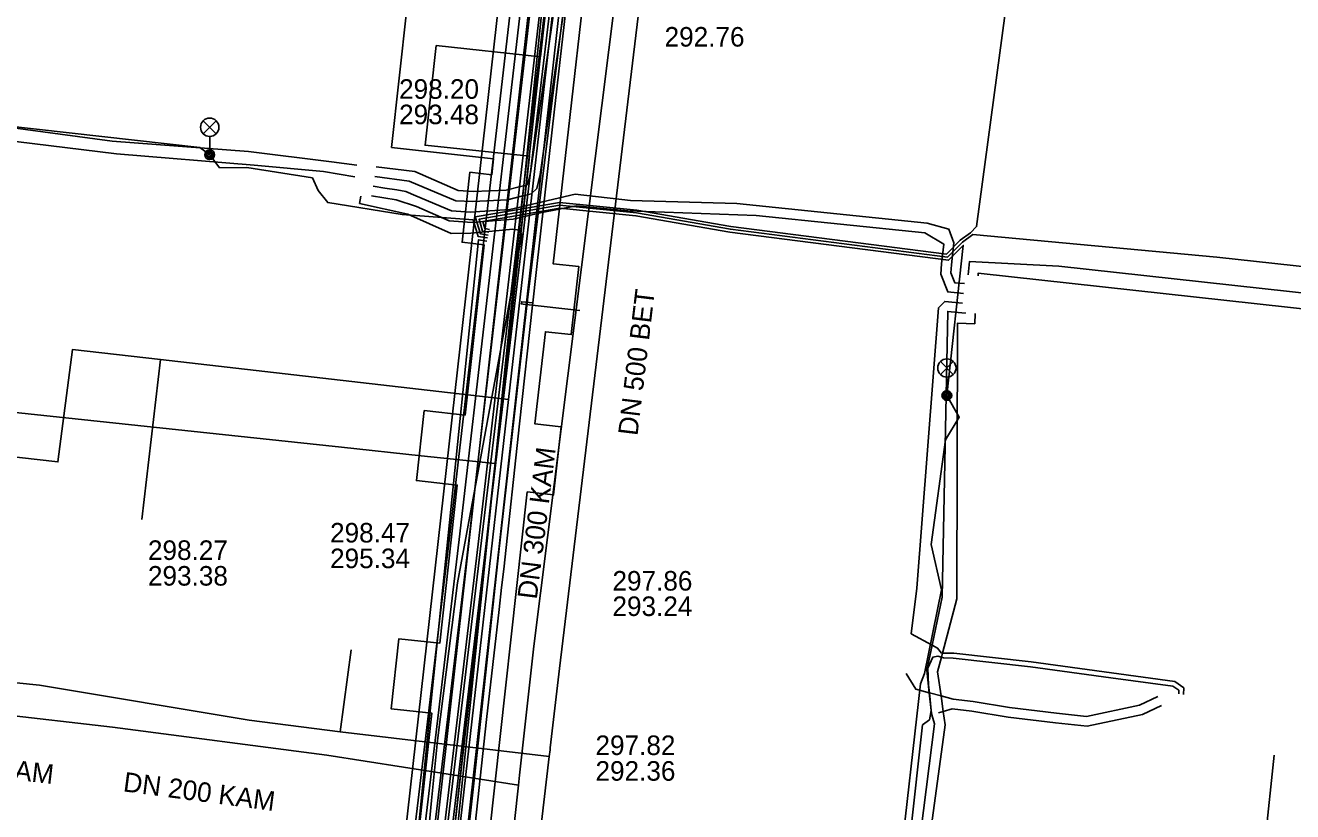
# Model space of a CAD drawing. Extents: x -595540 to -593988, y -1160850 to -1159202.
# Drawn here: x -594370.6 to -594318.8, y -1159860.4 to -1159828.3 of the extents above; entities that cross this region are included whole.
import ezdxf

# ---------------------------------------------------------------- set-up
doc = ezdxf.new("R2010")
doc.units = 0
for name, color, linetype in [('BVK-DESTOVA_popisy', 7, 'Continuous'), ('BVK-DESTOVA_trasa sítě', 7, 'Continuous'), ('BVK-SPLASKOVA_popisy', 7, 'Continuous'), ('BVK-SPLASKOVA_trasa sítě', 7, 'Continuous'), ('BVK-VODOVOD_trasa sítě', 7, 'Continuous'), ('BVK-VODOVOD_trasa zrušené sítě', 7, 'Continuous'), ('CETIN_kabel podzemní', 7, 'Continuous'), ('DESTOVA-NEPROVOZOVANA_popisy', 7, 'Continuous'), ('DESTOVA_trasa neprovozované sítě', 7, 'Continuous'), ('DSP-NN-TEPLARNY_kabel', 7, 'Continuous'), ('EON-NN_kabel', 7, 'Continuous'), ('EON-NN_kabel zrušené sítě', 7, 'Continuous'), ('EON-VN_kabel', 7, 'Continuous'), ('PODA_kabel optický', 7, 'Continuous'), ('QUANTCOM_kabel v kolektoru_kabelovodu', 7, 'Continuous'), ('SPLASKOVA_neprovozovaná  trasa sítě', 7, 'Continuous'), ('SPLASKOVA_popisy neprovozované sítě', 7, 'Continuous'), ('TEPLARNY-ELEKTRO_kabel', 7, 'Continuous'), ('TEPLARNY-HORKOVODY_trasa sítě', 7, 'Continuous'), ('TEPLARNY-HORKOVODY_trasa sítě obvodem', 7, 'Continuous'), ('TEPLARNY-TEPLOVODY_trasa sítě', 7, 'Continuous'), ('TSB_kabel VO', 7, 'Continuous'), ('TSB_kolektor', 7, 'Continuous'), ('TSB_lampy VO', 7, 'Continuous')]:
    doc.layers.add(name, color=color, linetype=linetype)

msp = doc.modelspace()

# ---------------------------------------------------------------- linework, layer by layer
at = {"layer": 'BVK-DESTOVA_popisy'}
msp.add_line((-594347.303, -1159858.233), (-594347.303, -1159858.233), dxfattribs=at)
at = {"layer": 'BVK-DESTOVA_trasa sítě'}
msp.add_line((-594345.09, -1159824.04), (-594348.78, -1159854.57), dxfattribs=at)
msp.add_lwpolyline([(-594348.78, -1159854.57), (-594349.154, -1159857.819), (-594349.163, -1159857.898), (-594349.195, -1159858.171), (-594352.53, -1159886.67)], dxfattribs=at)
at = {"layer": 'BVK-SPLASKOVA_popisy'}
for p, q in [((-594355.343, -1159830.461), (-594355.343, -1159830.461)), ((-594346.608, -1159850.58), (-594346.608, -1159850.58))]:
    msp.add_line(p, q, dxfattribs=at)
at = {"layer": 'BVK-SPLASKOVA_trasa sítě'}
msp.add_line((-594345.9, -1159822.49), (-594349.83, -1159853.66), dxfattribs=at)
msp.add_lwpolyline([(-594349.83, -1159853.66), (-594350.41, -1159858.928), (-594350.455, -1159859.342), (-594353.34, -1159885.48)], dxfattribs=at)
at = {"layer": 'BVK-VODOVOD_trasa sítě'}
for points in [[(-594357.74, -1159910.36), (-594357.08, -1159904.42), (-594356.4, -1159898.48), (-594355.72, -1159892.54), (-594355.05, -1159886.6), (-594354.4, -1159880.65), (-594353.76, -1159874.75), (-594353.11, -1159868.8), (-594352.43, -1159862.84), (-594351.97, -1159858.55), (-594351.77, -1159856.66), (-594351.25, -1159852.16), (-594351.15, -1159851.25), (-594351.06, -1159850.51), (-594350.41, -1159844.56), (-594349.88, -1159839.702), (-594349.87, -1159839.61), (-594349.73, -1159838.37), (-594349.06, -1159832.41), (-594348.4, -1159826.53), (-594347.74, -1159820.53)], [(-594349.87, -1159839.61), (-594350.323, -1159839.562), (-594350.333, -1159839.652), (-594350.26, -1159839.66), (-594347.94, -1159839.92)]]:
    msp.add_lwpolyline(points, dxfattribs=at)
at = {"layer": 'BVK-VODOVOD_trasa zrušené sítě'}
msp.add_lwpolyline([(-594359.679, -1159925.78), (-594352.25, -1159859.01), (-594351.26, -1159849.78), (-594350.09, -1159839.48), (-594347.74, -1159820.53)], dxfattribs=at)
at = {"layer": 'CETIN_kabel podzemní'}
for points in [[(-594347.77, -1159816.4), (-594350.86, -1159843.56)], [(-594420.866, -1159840.293), (-594369.307, -1159846.115), (-594368.716, -1159841.519), (-594365.109, -1159841.93)], [(-594365.109, -1159841.93), (-594365.875, -1159848.478)], [(-594365.109, -1159841.93), (-594355.73, -1159843)], [(-594355.73, -1159843), (-594350.86, -1159843.56)], [(-594350.86, -1159843.56), (-594353.08, -1159862.98)]]:
    msp.add_lwpolyline(points, dxfattribs=at)
at = {"layer": 'DESTOVA-NEPROVOZOVANA_popisy'}
for p, q in [((-594358.168, -1159850.463), (-594358.168, -1159850.463)), ((-594365.622, -1159851.177), (-594365.622, -1159851.177))]:
    msp.add_line(p, q, dxfattribs=at)
at = {"layer": 'DESTOVA_trasa neprovozované sítě'}
for p, q in [((-594389.72, -1159853.24), (-594370.06, -1159855.25)), ((-594357.31, -1159853.8), (-594357.756, -1159857.163)), ((-594370.06, -1159855.25), (-594361.48, -1159856.68))]:
    msp.add_line(p, q, dxfattribs=at)
msp.add_lwpolyline([(-594361.48, -1159856.68), (-594357.756, -1159857.163), (-594349.195, -1159858.171)], dxfattribs=at)
at = {"layer": 'DSP-NN-TEPLARNY_kabel'}
for points in [[(-594152.342, -1159823.238), (-594147.796, -1159823.764), (-594154.452, -1159882.943), (-594161.21, -1159882.153), (-594161.622, -1159885.785), (-594154.882, -1159886.52), (-594161.92, -1159948.334), (-594209.712, -1159943.216), (-594210.3, -1159948.709), (-594211.898, -1159948.525), (-594211.236, -1159943.024), (-594274.667, -1159936.195), (-594274.793, -1159937.547), (-594306.327, -1159934.533), (-594306.928, -1159939.417), (-594308.641, -1159939.246), (-594308.135, -1159934.325), (-594361.774, -1159929.186), (-594355.406, -1159878.038), (-594361.147, -1159877.436), (-594360.905, -1159875.284), (-594355.144, -1159875.976), (-594346.247, -1159801.403), (-594351.186, -1159800.81)], [(-594351.159, -1159800.612), (-594346.024, -1159801.228), (-594354.969, -1159876.199), (-594360.729, -1159875.506), (-594360.925, -1159877.258), (-594355.183, -1159877.86), (-594361.55, -1159929.006), (-594307.915, -1159934.145), (-594308.422, -1159939.067), (-594307.102, -1159939.199), (-594306.502, -1159934.316), (-594274.974, -1159937.329), (-594274.848, -1159935.974), (-594211.013, -1159942.847), (-594211.675, -1159948.349), (-594210.478, -1159948.487), (-594209.89, -1159942.996), (-594162.096, -1159948.114), (-594155.104, -1159886.697), (-594161.844, -1159885.962), (-594161.386, -1159881.931), (-594154.628, -1159882.721), (-594148.017, -1159823.939), (-594152.368, -1159823.436)]]:
    msp.add_lwpolyline(points, dxfattribs=at)
at = {"layer": 'EON-NN_kabel'}
for points in [[(-594352.922, -1159835.015), (-594352.302, -1159835.059), (-594350.965, -1159834.995), (-594350.421, -1159834.86), (-594350.132, -1159834.792), (-594350.069, -1159834.729), (-594349.964, -1159834.289), (-594348.871, -1159826.717), (-594348.1, -1159819.961), (-594347.792, -1159816.511), (-594347.112, -1159810.131), (-594345.625, -1159810.153)], [(-594353.022, -1159835.43), (-594352.317, -1159835.464), (-594350.901, -1159835.391), (-594350.327, -1159835.249), (-594349.93, -1159835.155), (-594349.706, -1159834.932), (-594349.571, -1159834.364), (-594348.474, -1159826.768), (-594347.701, -1159819.993), (-594347.37, -1159816.701), (-594346.754, -1159810.564), (-594345.71, -1159810.564)], [(-594357.152, -1159834.45), (-594358.438, -1159834.242), (-594361.276, -1159833.975), (-594366.914, -1159833.517), (-594375.167, -1159832.505), (-594386.578, -1159831.327), (-594392.107, -1159830.814), (-594393.886, -1159830.724), (-594394.139, -1159830.695), (-594395.187, -1159830.576), (-594404.776, -1159829.737), (-594406.004, -1159829.482), (-594406.648, -1159829.493), (-594407.337, -1159829.864), (-594407.353, -1159829.911), (-594407.509, -1159830.367), (-594407.127, -1159831.159), (-594406.761, -1159831.957), (-594406.482, -1159832.463), (-594406.091, -1159833.095), (-594405.67, -1159833.735), (-594404.148, -1159836.151), (-594403.399, -1159837.241), (-594403.251, -1159837.478)], [(-594397.943, -1159838.05), (-594396.523, -1159836.835), (-594395.613, -1159835.559), (-594394.71, -1159834.094), (-594394.139, -1159830.695), (-594393.988, -1159829.793), (-594393.62, -1159829.663), (-594385.749, -1159830.84), (-594374.2, -1159832.035), (-594367.091, -1159832.99), (-594361.506, -1159833.424), (-594358.104, -1159833.842), (-594357.076, -1159833.972)], [(-594352.922, -1159835.015), (-594354.703, -1159834.241), (-594356.277, -1159834.044)], [(-594353.022, -1159835.43), (-594354.933, -1159834.635), (-594356.34, -1159834.439)], [(-594332.2, -1159838.823), (-594332.599, -1159838.784), (-594332.758, -1159838.375), (-594332.736, -1159838.048), (-594332.637, -1159837.161), (-594332.835, -1159836.594), (-594333.726, -1159836.355), (-594341.512, -1159835.547), (-594345.868, -1159835.428), (-594348.134, -1159835.166), (-594350.81, -1159835.79), (-594351.837, -1159835.857), (-594352.43, -1159835.903), (-594353.196, -1159835.843), (-594354.652, -1159835.225), (-594355.06, -1159835.049), (-594355.433, -1159834.989), (-594355.928, -1159834.911), (-594356.403, -1159834.835)], [(-594353.211, -1159836.774), (-594354.991, -1159835.98), (-594356.958, -1159835.543), (-594356.911, -1159835.245)], [(-594332.239, -1159839.222), (-594332.881, -1159839.16), (-594333.164, -1159838.437), (-594333.134, -1159838.012), (-594333.045, -1159837.207), (-594333.826, -1159836.751), (-594340.723, -1159836.03), (-594345.983, -1159835.844), (-594348.098, -1159835.644), (-594349.56, -1159835.929), (-594350.676, -1159836.19), (-594352.351, -1159836.317), (-594353.286, -1159836.258), (-594354.625, -1159835.672), (-594355.461, -1159835.39), (-594356.466, -1159835.23)], [(-594353.211, -1159836.774), (-594352.403, -1159836.76), (-594351.802, -1159836.699), (-594350.681, -1159836.597), (-594350.407, -1159836.64), (-594350.322, -1159836.836), (-594352.946, -1159851.067), (-594353.768, -1159857.512), (-594354.022, -1159859.966), (-594354.677, -1159866.809), (-594355.179, -1159873.948), (-594356.202, -1159883.07), (-594356.988, -1159887.278), (-594357.28, -1159889.075), (-594357.319, -1159889.612), (-594357.51, -1159889.871), (-594357.779, -1159890.005), (-594357.999, -1159890.014), (-594359.025, -1159890.081)], [(-594332.041, -1159838.463), (-594331.989, -1159837.915), (-594328.33, -1159838.106), (-594315.292, -1159839.535), (-594304.306, -1159840.994), (-594294.952, -1159842.806), (-594293.013, -1159842.966), (-594283.887, -1159843.837), (-594281.106, -1159844.168), (-594272.339, -1159845.343), (-594265.513, -1159845.93), (-594263.673, -1159846.423)], [(-594331.642, -1159838.502), (-594331.632, -1159838.395), (-594315.126, -1159840.207), (-594304.463, -1159841.497), (-594295.174, -1159843.304), (-594291.91, -1159843.718), (-594283.582, -1159844.468), (-594281.119, -1159844.74), (-594272.376, -1159845.741), (-594265.622, -1159846.329), (-594263.78, -1159846.822)], [(-594332.278, -1159839.62), (-594333.007, -1159839.549), (-594333.259, -1159839.814), (-594334.144, -1159851.278), (-594334.378, -1159853.149), (-594333.524, -1159853.609), (-594333.3, -1159853.73), (-594333.136, -1159853.935), (-594333.097, -1159853.936), (-594332.639, -1159853.941)], [(-594332.171, -1159840.007), (-594332.173, -1159840.033), (-594332.88, -1159839.963), (-594333.107, -1159851.65), (-594333.524, -1159853.609), (-594333.744, -1159854.64), (-594333.642, -1159855.557), (-594333.561, -1159856.285), (-594333.541, -1159856.464), (-594333.432, -1159856.825), (-594333.983, -1159861.236)], [(-594331.765, -1159840.048), (-594331.776, -1159840.463), (-594332.478, -1159840.437), (-594332.514, -1159851.714), (-594333.097, -1159853.936), (-594333.142, -1159854.108), (-594333.297, -1159854.698), (-594333.157, -1159855.689), (-594333.067, -1159856.328), (-594332.991, -1159856.868), (-594333.586, -1159861.283)], [(-594323.43, -1159855.609), (-594323.423, -1159855.46), (-594323.668, -1159855.286), (-594326.203, -1159854.949), (-594329.492, -1159854.499), (-594332.661, -1159854.139), (-594333.062, -1159854.13), (-594333.142, -1159854.108), (-594333.288, -1159854.068), (-594333.49, -1159854.1), (-594333.7, -1159854.55), (-594333.67, -1159855.25)], [(-594323.23, -1159855.629), (-594323.218, -1159855.36), (-594323.592, -1159855.094), (-594326.177, -1159854.751), (-594329.468, -1159854.301), (-594332.639, -1159853.941)], [(-594334.411, -1159861.311), (-594333.918, -1159856.878), (-594333.63, -1159856.662), (-594333.561, -1159856.285), (-594333.56, -1159856.28), (-594333.637, -1159855.559), (-594333.67, -1159855.25)]]:
    msp.add_lwpolyline(points, dxfattribs=at)
at = {"layer": 'EON-NN_kabel zrušené sítě'}
for points in [[(-594334.58, -1159854.77), (-594334.194, -1159855.407), (-594333.642, -1159855.557), (-594333.637, -1159855.559), (-594333.157, -1159855.689), (-594332.663, -1159855.824), (-594331.842, -1159855.921), (-594330.359, -1159856.166), (-594328.433, -1159856.396), (-594327.202, -1159856.529), (-594325.038, -1159856.064), (-594324.284, -1159855.714)], [(-594333.264, -1159856.386), (-594333.067, -1159856.328), (-594332.709, -1159856.222), (-594331.898, -1159856.317), (-594330.415, -1159856.562), (-594328.479, -1159856.794), (-594327.18, -1159856.933), (-594324.91, -1159856.446), (-594324.14, -1159856.088)]]:
    msp.add_lwpolyline(points, dxfattribs=at)
at = {"layer": 'EON-VN_kabel'}
for points in [[(-594364.67, -1159928.266), (-594362.747, -1159928.496), (-594362.35, -1159928.543), (-594361.952, -1159928.591), (-594352.49, -1159849.35), (-594314.62, -1159522.072), (-594295.167, -1159524.19), (-594295.124, -1159523.792), (-594295.08, -1159523.394), (-594294.856, -1159521.337)], [(-594360.75, -1159905.026), (-594359.955, -1159905.12), (-594353.291, -1159849.312), (-594349.807, -1159819.204), (-594349.761, -1159818.806), (-594328.383, -1159634.042), (-594373.022, -1159629.036)], [(-594334.8, -1159718.398), (-594336.907, -1159718.154), (-594352.103, -1159849.479), (-594361.65, -1159929.432), (-594362.445, -1159929.337), (-594364.753, -1159929.062)], [(-594364.794, -1159929.459), (-594362.492, -1159929.734), (-594362.445, -1159929.337), (-594362.35, -1159928.543), (-594352.886, -1159849.295), (-594349.408, -1159819.244), (-594349.807, -1159819.204), (-594430.734, -1159811.167), (-594430.417, -1159807.98)]]:
    msp.add_lwpolyline(points, dxfattribs=at)
at = {"layer": 'PODA_kabel optický'}
msp.add_lwpolyline([(-594353.092, -1159862.425), (-594348.509, -1159818.024), (-594345.791, -1159796.327)], dxfattribs=at)
at = {"layer": 'QUANTCOM_kabel v kolektoru_kabelovodu'}
msp.add_lwpolyline([(-594331.122, -1159663.806), (-594353.238, -1159862.58)], dxfattribs=at)
at = {"layer": 'SPLASKOVA_neprovozovaná  trasa sítě'}
for p, q in [((-594376.6, -1159855.86), (-594367.08, -1159856.97)), ((-594367.08, -1159856.97), (-594358.3, -1159858.12)), ((-594358.3, -1159858.12), (-594350.455, -1159859.342))]:
    msp.add_line(p, q, dxfattribs=at)
at = {"layer": 'TEPLARNY-ELEKTRO_kabel'}
for points in [[(-594152.342, -1159823.238), (-594147.796, -1159823.764), (-594154.452, -1159882.943), (-594161.21, -1159882.153), (-594161.622, -1159885.785), (-594154.882, -1159886.52), (-594161.92, -1159948.334), (-594209.712, -1159943.216), (-594210.3, -1159948.709), (-594211.898, -1159948.525), (-594211.236, -1159943.024), (-594274.667, -1159936.195), (-594274.793, -1159937.547), (-594306.327, -1159934.533), (-594306.928, -1159939.417), (-594308.641, -1159939.246), (-594308.135, -1159934.325), (-594361.774, -1159929.186), (-594355.406, -1159878.038), (-594361.147, -1159877.436), (-594360.905, -1159875.284), (-594355.144, -1159875.976), (-594346.247, -1159801.403), (-594351.186, -1159800.81)], [(-594351.159, -1159800.612), (-594346.024, -1159801.228), (-594354.969, -1159876.199), (-594360.729, -1159875.506), (-594360.925, -1159877.258), (-594355.183, -1159877.86), (-594361.55, -1159929.006), (-594307.915, -1159934.145), (-594308.422, -1159939.067), (-594307.102, -1159939.199), (-594306.502, -1159934.316), (-594274.974, -1159937.329), (-594274.848, -1159935.974), (-594211.013, -1159942.847), (-594211.675, -1159948.349), (-594210.478, -1159948.487), (-594209.89, -1159942.996), (-594162.096, -1159948.114), (-594155.104, -1159886.697), (-594161.844, -1159885.962), (-594161.386, -1159881.931), (-594154.628, -1159882.721), (-594148.017, -1159823.939), (-594152.368, -1159823.436)]]:
    msp.add_lwpolyline(points, dxfattribs=at)
at = {"layer": 'TEPLARNY-HORKOVODY_trasa sítě'}
msp.add_line((-594354.821, -1159870.155), (-594348.981, -1159818.232), dxfattribs=at)
at = {"layer": 'TEPLARNY-HORKOVODY_trasa sítě obvodem'}
for p, q in [((-594347.739, -1159818.372), (-594353.719, -1159871.537)), ((-594355.924, -1159868.773), (-594350.363, -1159819.334))]:
    msp.add_line(p, q, dxfattribs=at)
at = {"layer": 'TEPLARNY-TEPLOVODY_trasa sítě'}
for p, q in [((-594357.7, -1159845.516), (-594385.663, -1159842.538)), ((-594354.434, -1159845.864), (-594357.7, -1159845.516)), ((-594351.405, -1159846.187), (-594354.434, -1159845.864)), ((-594320.382, -1159866.056), (-594319.515, -1159858.114))]:
    msp.add_line(p, q, dxfattribs=at)
for points in [[(-594348.361, -1159818.897), (-594349.548, -1159829.54), (-594353.824, -1159829.084), (-594354.278, -1159833.159), (-594350.003, -1159833.615), (-594351.405, -1159846.187)], [(-594351.405, -1159846.187), (-594352.124, -1159852.641), (-594353.22, -1159862.471), (-594332.558, -1159864.727), (-594324.935, -1159865.559)]]:
    msp.add_lwpolyline(points, dxfattribs=at)
at = {"layer": 'TSB_kabel VO'}
for points in [[(-594351.699, -1159836.839), (-594352.015, -1159836.784), (-594352.226, -1159836.094), (-594348.774, -1159835.499), (-594345.614, -1159835.811), (-594341.762, -1159836.481), (-594332.934, -1159837.613), (-594332.369, -1159837.04), (-594331.949, -1159836.746), (-594331.7, -1159836.49), (-594329.83, -1159822.47), (-594329.8, -1159821.93), (-594329.21, -1159818.27), (-594328.94, -1159815.25), (-594329.25, -1159814.919), (-594334.726, -1159813.968), (-594335.584, -1159813.639), (-594338.598, -1159813.32), (-594342.277, -1159812.762), (-594342.277, -1159812.286), (-594342.98, -1159812.162), (-594343.088, -1159812.366), (-594343.038, -1159812.373)], [(-594375.55, -1159831.91), (-594363.5, -1159833.26), (-594363.094, -1159833.55), (-594362.69, -1159834.08), (-594361.58, -1159834.07), (-594358.89, -1159834.49), (-594358.65, -1159835.01), (-594358.26, -1159835.51), (-594355.21, -1159835.99), (-594352.314, -1159836.215), (-594352.109, -1159836.89), (-594351.723, -1159836.956)], [(-594351.67, -1159836.722), (-594351.922, -1159836.678), (-594352.071, -1159836.189), (-594348.77, -1159835.62), (-594345.63, -1159835.93), (-594341.78, -1159836.6), (-594332.89, -1159837.74), (-594332.283, -1159837.124), (-594331.86, -1159836.81), (-594321.87, -1159837.74), (-594300.63, -1159840.06), (-594294.97, -1159841.24), (-594292.71, -1159841.67), (-594290.482, -1159841.55)], [(-594334.86, -1159862.78), (-594334, -1159855.2), (-594333.83, -1159854.77), (-594333.14, -1159851.35), (-594333.56, -1159849.5), (-594332.98, -1159845.22), (-594332.41, -1159844.28), (-594332.92, -1159843.4), (-594332.251, -1159837.262), (-594332.846, -1159837.867), (-594341.798, -1159836.719), (-594345.646, -1159836.049), (-594348.766, -1159835.741), (-594351.917, -1159836.284), (-594351.829, -1159836.573), (-594351.642, -1159836.605)], [(-594351.757, -1159837.09), (-594352.086, -1159837.025), (-594354.09, -1159856.43), (-594354.62, -1159861.76), (-594355.02, -1159862.19), (-594358.021, -1159862.041), (-594359.16, -1159873.9), (-594360.2, -1159883.97), (-594360.87, -1159884.4), (-594361, -1159884.83), (-594360.667, -1159885.312), (-594360.608, -1159885.277), (-594360.456, -1159885.257), (-594360.547, -1159885.38), (-594360.598, -1159885.411), (-594360.53, -1159885.51), (-594360.556, -1159886.2), (-594360.626, -1159886.2)]]:
    msp.add_lwpolyline(points, dxfattribs=at)
at = {"layer": 'TSB_kolektor'}
for points in [[(-594347.088, -1159820.872), (-594349.036, -1159838.009), (-594347.981, -1159838.128), (-594348.292, -1159840.91), (-594349.352, -1159840.792), (-594349.781, -1159844.562), (-594348.71, -1159844.682), (-594349.021, -1159847.465), (-594350.094, -1159847.345), (-594351.647, -1159861.308)], [(-594354.51, -1159860.989), (-594353.999, -1159856.398), (-594355.668, -1159856.212), (-594355.35, -1159853.349), (-594353.68, -1159853.535), (-594352.96, -1159847.065), (-594354.63, -1159846.879), (-594354.312, -1159844.017), (-594352.642, -1159844.203), (-594351.866, -1159837.231), (-594352.761, -1159837.131), (-594352.442, -1159834.269), (-594351.548, -1159834.368), (-594351.475, -1159833.712), (-594355.649, -1159833.248), (-594355.019, -1159827.583)]]:
    msp.add_lwpolyline(points, dxfattribs=at)
at = {"layer": 'TSB_lampy VO'}
for p, q in [((-594363.359, -1159832.69), (-594362.829, -1159832.16)), ((-594363.359, -1159832.16), (-594362.829, -1159832.69)), ((-594363.359, -1159832.69), (-594362.829, -1159832.16)), ((-594363.359, -1159832.16), (-594362.829, -1159832.69)), ((-594363.094, -1159832.8), (-594363.094, -1159833.55)), ((-594363.094, -1159832.8), (-594363.094, -1159833.55)), ((-594333.185, -1159842.54), (-594332.655, -1159842.01)), ((-594333.185, -1159842.01), (-594332.655, -1159842.54)), ((-594333.185, -1159842.54), (-594332.655, -1159842.01)), ((-594333.185, -1159842.01), (-594332.655, -1159842.54)), ((-594332.92, -1159842.65), (-594332.92, -1159843.4)), ((-594332.92, -1159842.65), (-594332.92, -1159843.4))]:
    msp.add_line(p, q, dxfattribs=at)
for centre, radius in [((-594363.094, -1159832.425), 0.375), ((-594363.094, -1159832.425), 0.375), ((-594363.094, -1159833.55), 0.2), ((-594363.094, -1159833.55), 0.2), ((-594363.094, -1159833.55), 0.145), ((-594363.094, -1159833.55), 0.145), ((-594363.094, -1159833.55), 0.0876), ((-594363.094, -1159833.55), 0.0876), ((-594332.92, -1159842.275), 0.375), ((-594332.92, -1159842.275), 0.375), ((-594332.92, -1159843.4), 0.2), ((-594332.92, -1159843.4), 0.2), ((-594332.92, -1159843.4), 0.145), ((-594332.92, -1159843.4), 0.145), ((-594332.92, -1159843.4), 0.0876), ((-594332.92, -1159843.4), 0.0876)]:
    msp.add_circle(centre, radius, dxfattribs=at)

# ---------------------------------------------------------------- texts
at = {"layer": 'BVK-DESTOVA_popisy'}
for s, p in [('292.76', (-594344.474, -1159829.126)), ('297.82', (-594347.303, -1159858.108)), ('292.36', (-594347.303, -1159859.158))]:
    msp.add_text(s, height=0.8, dxfattribs=at).set_placement(p)
msp.add_text('DN 500 BET', height=0.8, rotation=83.1362, dxfattribs=at).set_placement((-594345.586, -1159845.07))
at = {"layer": 'BVK-SPLASKOVA_popisy'}
for s, p in [('298.20', (-594355.343, -1159831.261)), ('293.48', (-594355.343, -1159832.301)), ('297.86', (-594346.608, -1159851.38)), ('293.24', (-594346.608, -1159852.42))]:
    msp.add_text(s, height=0.8, dxfattribs=at).set_placement(p)
msp.add_text('DN 300 KAM', height=0.8, rotation=82.7924, dxfattribs=at).set_placement((-594349.708, -1159851.763))
at = {"layer": 'DESTOVA-NEPROVOZOVANA_popisy'}
for s, p in [('298.47', (-594358.168, -1159849.413)), ('298.27', (-594365.622, -1159850.127)), ('295.34', (-594358.168, -1159850.463)), ('293.38', (-594365.622, -1159851.177))]:
    msp.add_text(s, height=0.8, dxfattribs=at).set_placement(p)
at = {"layer": 'SPLASKOVA_popisy neprovozované sítě'}
for rotation, p in [(353.3495, (-594375.728, -1159858.577)), (352.5379, (-594366.665, -1159859.591))]:
    msp.add_text('DN 200 KAM', height=0.8, rotation=rotation, dxfattribs=at).set_placement(p)

doc.saveas('drawing.dxf')
